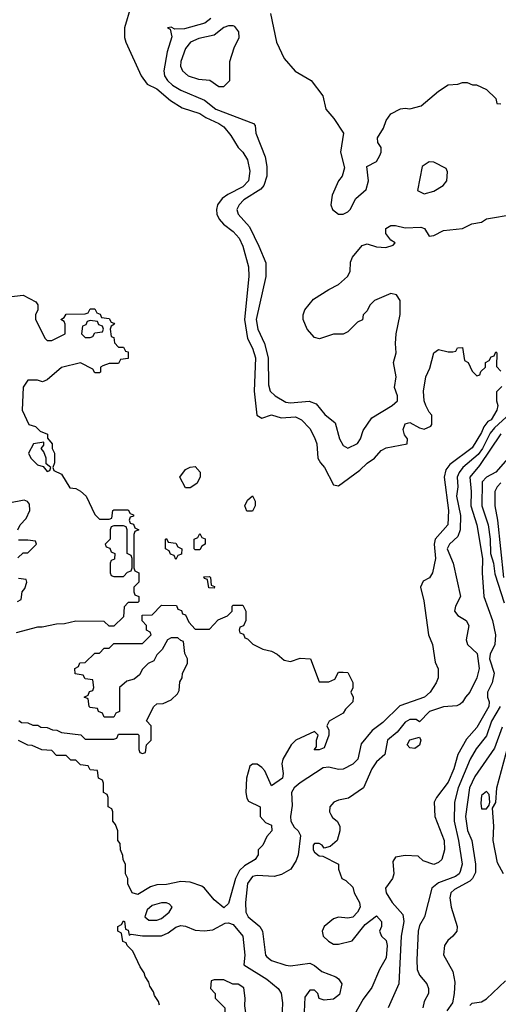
# Model space of a CAD drawing. Header units: inches. Extents: x 1793389 to 1900389, y 320802 to 470796.
# Tile 277 of 656: x 1840256 to 1842260, y 392644 to 396764. Entities that reach past the tile are written whole.
import ezdxf

# ---------------------------------------------------------------- set-up
doc = ezdxf.new("R2010")
doc.units = ezdxf.units.IN
doc.header["$MEASUREMENT"] = 0
doc.layers.add('B8349', color=7, linetype='Continuous')

msp = doc.modelspace()

# ---------------------------------------------------------------- linework, layer by layer
at = {"layer": 'B8349', "color": 2}
for points, elevation in [([(1840720.5, 396819.5), (1840694.8, 396730), (1840694, 396690), (1840700.7, 396670), (1840764, 396530), (1840790, 396494.8), (1840830, 396475.5), (1840886.9, 396426.9), (1840936, 396396), (1841010, 396372.4), (1841034.8, 396354.8), (1841090.2, 396330.2), (1841110, 396316.4), (1841140.3, 396280.3), (1841170.5, 396230), (1841190.5, 396210), (1841210, 396178), (1841219.5, 396130), (1841213.4, 396090), (1841190, 396065.4), (1841126.7, 396033.3), (1841103.6, 396016.4), (1841084.4, 395990), (1841079.5, 395970), (1841081.6, 395950), (1841090.5, 395930), (1841108.9, 395908.9), (1841150, 395878.4), (1841174.9, 395850), (1841190, 395816), (1841214, 395730), (1841215.8, 395690), (1841196.5, 395510), (1841210.2, 395430.2), (1841230.3, 395390), (1841243.7, 395350), (1841237.4, 395210), (1841248.9, 395108.9), (1841270, 395097.3), (1841310, 395110.6), (1841350, 395098.4), (1841410, 395102.4), (1841436.3, 395090), (1841470, 395054), (1841490, 395016), (1841500.4, 394990), (1841504.4, 394930), (1841514.9, 394910), (1841532.7, 394890), (1841570, 394818), (1841590, 394814), (1841680, 394880), (1841710, 394908.5), (1841740.9, 394930), (1841770, 394962), (1841790, 394973), (1841878, 394990), (1841879, 395010), (1841866.8, 395026.8), (1841860.9, 395050), (1841870, 395073.4), (1841890, 395079.1), (1841930, 395056), (1841950, 395051), (1841977.2, 395062.8), (1841982, 395070), (1841982, 395110), (1841970, 395122), (1841956, 395150), (1841949.5, 395170), (1841946.6, 395210), (1841956, 395270), (1841973.4, 395306.6), (1841990, 395370.8), (1842010, 395384.7), (1842050, 395374), (1842070, 395374), (1842082, 395378), (1842088.4, 395391.6), (1842110, 395392), (1842118, 395338), (1842134, 395330), (1842150, 395294), (1842170, 395274), (1842182, 395278), (1842187.3, 395292.7), (1842206, 395310), (1842206, 395330), (1842222, 395338), (1842230, 395354), (1842242, 395358), (1842250, 395374), (1842254, 395370), (1842252.7, 395312.7), (1842270, 395294)], 210), ([(1841306, 396790), (1841331, 396670), (1841362.5, 396602.5), (1841408.5, 396548.5), (1841476, 396510), (1841525.4, 396445.4), (1841538, 396390), (1841570.9, 396350.9), (1841611.3, 396290), (1841599.1, 396210), (1841615.3, 396144.7), (1841606, 396110), (1841591, 396090), (1841564, 396030), (1841558.8, 395990), (1841566, 395970), (1841590, 395951), (1841610, 395951), (1841630, 395961), (1841639, 395970), (1841663.6, 396016.4), (1841706.3, 396053.7), (1841716, 396090), (1841708.7, 396150), (1841749.3, 396170.7), (1841764.1, 396195.9), (1841769.3, 396210), (1841769.2, 396229.2), (1841755.3, 396250), (1841754, 396270), (1841779, 396310), (1841790, 396342), (1841810, 396371), (1841850, 396391), (1841870, 396394.8), (1841890, 396391), (1841936.5, 396403.5), (1842010, 396464.7), (1842050, 396492), (1842090, 396494), (1842110, 396502), (1842130, 396502), (1842152, 396492), (1842168, 396492), (1842210, 396472), (1842250, 396434), (1842254, 396414), (1842270, 396412)], 218), ([(1841056.4, 396770), (1841030.2, 396749.8), (1840945.6, 396725.6), (1840904.7, 396724.7), (1840890, 396733.2), (1840874, 396730), (1840885.4, 396725.4), (1840893, 396693), (1840873.4, 396630), (1840858.7, 396550), (1840862, 396530), (1840874, 396510), (1840894.9, 396490), (1840930, 396468.8), (1841030, 396427.2), (1841077.3, 396390), (1841234, 396330), (1841242, 396322), (1841244, 396290), (1841283.7, 396190), (1841290.4, 396150), (1841290.5, 396110), (1841277.3, 396070), (1841264.7, 396055.3), (1841194, 396010), (1841174, 395990), (1841164.9, 395970), (1841170.8, 395950), (1841217.3, 395897.3), (1841257.3, 395817.3), (1841286.4, 395746.4), (1841286.7, 395690), (1841246.3, 395510), (1841253.4, 395470), (1841280.3, 395410), (1841296.5, 395350), (1841297, 395237), (1841303.8, 395210), (1841324.9, 395190), (1841370, 395164.2), (1841390, 395161.7), (1841467.5, 395167.5), (1841496.8, 395156.8), (1841532.8, 395112.8), (1841576.8, 395076.8), (1841594.8, 395010), (1841610, 394982), (1841630, 394971), (1841670, 394991), (1841682.7, 395010), (1841694.5, 395045.5), (1841730, 395098), (1841815.3, 395150), (1841837.2, 395170), (1841837.2, 395190), (1841825.6, 395225.6), (1841832.3, 395270), (1841821.2, 395330), (1841831.8, 395370), (1841829, 395410), (1841832.7, 395450), (1841849.1, 395530.9), (1841849.1, 395589.1), (1841832.9, 395612.9), (1841810, 395618), (1841742, 395590), (1841722, 395570), (1841710, 395546), (1841694, 395530), (1841691.1, 395508.9), (1841670, 395498), (1841630, 395458), (1841610, 395448), (1841570, 395448), (1841510.7, 395429.3), (1841490, 395434), (1841459, 395470), (1841442, 395510), (1841442, 395530), (1841449.1, 395550.9), (1841485.6, 395594.4), (1841550, 395636), (1841590, 395656), (1841629, 395690), (1841639, 395710), (1841641.2, 395750), (1841649.2, 395770), (1841690, 395818.8), (1841710, 395826.8), (1841750, 395814), (1841789.3, 395810.7), (1841819, 395821), (1841828, 395830), (1841810, 395842), (1841789, 395870), (1841789.4, 395890.6), (1841810, 395902.8), (1841830, 395902.8), (1841870, 395893.4), (1841935.9, 395895.9), (1841951, 395890), (1841970, 395858), (1841990, 395861), (1842030, 395882), (1842109.5, 395890.5), (1842149.5, 395910.5), (1842190, 395917.3), (1842210, 395930.7), (1842326, 395950)], 214), ([(1840210, 395604.7), (1840270, 395611), (1840323.6, 395583.6), (1840331.6, 395571.6), (1840332, 395550), (1840322, 395530), (1840322, 395510), (1840362, 395430), (1840370, 395422), (1840390, 395422), (1840446, 395450), (1840446, 395490), (1840442, 395502), (1840428, 395510), (1840442, 395518), (1840450, 395532), (1840530, 395534), (1840542, 395538), (1840550, 395554), (1840570, 395554), (1840578, 395538), (1840592.7, 395532.7), (1840598, 395518), (1840630, 395514), (1840638, 395498), (1840650, 395494), (1840652, 395490), (1840638, 395482), (1840634, 395470), (1840638, 395438), (1840650, 395434), (1840652.7, 395412.7), (1840670, 395394), (1840690, 395394), (1840698, 395378), (1840710, 395374), (1840710, 395346), (1840678, 395342), (1840670, 395326), (1840630, 395326), (1840603.6, 395316.4), (1840594, 395310), (1840594, 395290), (1840590, 395286), (1840570, 395286), (1840562, 395302), (1840510, 395328), (1840430, 395308.7), (1840370, 395258), (1840351.6, 395248.4), (1840330, 395255.3), (1840290, 395255.3), (1840270, 395226), (1840266, 395130), (1840294, 395070), (1840322, 395062), (1840342, 395042), (1840372, 395030), (1840372.7, 395012.7), (1840392, 394990), (1840392, 394970), (1840402, 394950), (1840402, 394910), (1840394, 394890), (1840398, 394878), (1840430, 394862), (1840465.4, 394805.4), (1840490, 394802), (1840510, 394792), (1840534, 394770), (1840570, 394694), (1840590, 394674), (1840630, 394674), (1840642, 394678), (1840646, 394710), (1840650, 394714), (1840710, 394714), (1840718, 394698), (1840732.7, 394692.7), (1840732.7, 394687.3), (1840718, 394682), (1840714, 394670), (1840718, 394658), (1840732.7, 394652.7), (1840738, 394638), (1840754, 394630), (1840738, 394622), (1840734, 394610), (1840734, 394470), (1840738, 394458), (1840754, 394450), (1840754, 394446), (1840754, 394410), (1840734, 394390), (1840734, 394370), (1840738, 394358), (1840754, 394350), (1840754, 394330), (1840750, 394326), (1840710, 394326), (1840692.7, 394307.3), (1840690, 394266), (1840650, 394226), (1840630, 394226), (1840610, 394246), (1840490, 394248), (1840443.6, 394236.4), (1840410, 394235.3), (1840350, 394222), (1840330, 394222), (1840241, 394199)], 206), ([(1842274, 395230), (1842252.7, 395207.3), (1842252, 395170), (1842258, 395150), (1842253.4, 395130), (1842230.4, 395090), (1842216.5, 395083.5), (1842199, 395061), (1842190, 395037.2), (1842150, 394973.2), (1842056.7, 394903.3), (1842039.9, 394880.1), (1842033.7, 394850), (1842051.3, 394710), (1842048.4, 394650), (1841996, 394590), (1841991.3, 394570), (1841996.5, 394510), (1841983.7, 394450), (1841971.6, 394428.4), (1841944.7, 394415.3), (1841934, 394390), (1841947.9, 394332.1), (1841968.2, 394190), (1841983.8, 394150), (1841995.9, 394075.9), (1842007.9, 394047.9), (1842008, 394010), (1841999.3, 393990), (1841974.4, 393950), (1841950.5, 393930), (1841847.2, 393892.8), (1841775.9, 393824.1), (1841732.2, 393790), (1841685.4, 393734.6), (1841672.2, 393670), (1841650.3, 393649.7), (1841610, 393628.2), (1841590, 393626.9), (1841550, 393636.4), (1841526.2, 393633.8), (1841430, 393571.2), (1841404.9, 393550), (1841394, 393530), (1841396.7, 393476.7), (1841389.2, 393430), (1841391.3, 393410), (1841404.8, 393384.8), (1841422.4, 393370), (1841431.7, 393350), (1841422.4, 393270), (1841414, 393246), (1841390.6, 393209.4), (1841352.3, 393187.7), (1841321.3, 393178.7), (1841250, 393183.1), (1841230, 393178.3), (1841209.2, 393150), (1841201.5, 393070), (1841203.2, 393030), (1841211.8, 393010), (1841261.6, 392970), (1841272.7, 392950), (1841285.5, 392850), (1841290, 392842.8), (1841310, 392828), (1841370, 392807.7), (1841390, 392804.9), (1841470, 392816), (1841490, 392806), (1841521, 392781), (1841579.8, 392759.8), (1841591.1, 392751.1), (1841604.7, 392730), (1841594.9, 392685.1), (1841570, 392666), (1841530, 392661.2), (1841510, 392668.7), (1841504, 392690), (1841490, 392704), (1841470, 392702.7), (1841450, 392674), (1841446.7, 392613.3)], 210), ([(1842310, 395116.8), (1842244, 395056), (1842226.2, 395033.8), (1842193.2, 394970), (1842175, 394945), (1842111.6, 394890), (1842096.2, 394870), (1842088, 394850), (1842090.3, 394809.7), (1842084.4, 394770), (1842101.1, 394690), (1842100.3, 394630), (1842090, 394601.2), (1842054.8, 394570), (1842046, 394550), (1842071, 394490), (1842101, 394350), (1842081, 394310), (1842076, 394290), (1842090.7, 394270.7), (1842124.7, 394250), (1842136.3, 394230), (1842124.7, 394170), (1842131.3, 394150), (1842171.8, 394111.8), (1842180.3, 394050), (1842170.4, 394010), (1842140.4, 393950), (1842122, 393930), (1842110, 393908), (1842099.8, 393900.2), (1842086.4, 393893.6), (1842030, 393889.4), (1841971.3, 393870), (1841930, 393826), (1841916.5, 393836.5), (1841890, 393836), (1841870, 393825.2), (1841836.7, 393783.3), (1841796, 393750), (1841784.7, 393690), (1841750, 393659), (1841730.7, 393630), (1841696, 393550), (1841632.8, 393507.2), (1841590, 393498.4), (1841571, 393490), (1841554, 393470), (1841553.4, 393450), (1841558, 393438), (1841565.5, 393425.5), (1841584.7, 393410), (1841596, 393390), (1841596, 393370), (1841584.7, 393330), (1841555.3, 393304.7), (1841530, 393298), (1841522, 393310), (1841510, 393317.2), (1841490, 393317.2), (1841484, 393310), (1841484.9, 393290), (1841490, 393281), (1841510, 393266), (1841524.7, 393264.7), (1841590.9, 393230.9), (1841591.3, 393210), (1841604.7, 393170), (1841622, 393162), (1841650, 393134), (1841656, 393110), (1841678, 393070), (1841682, 393050), (1841670.9, 393029.1), (1841650, 393008.7), (1841630, 393004), (1841590, 393009), (1841570, 393002), (1841530.7, 392969.3), (1841522.8, 392950), (1841526.8, 392930), (1841548.5, 392908.5), (1841570, 392896.3), (1841590, 392896.3), (1841648, 392910), (1841702, 392978), (1841750, 393014), (1841770.8, 392990), (1841770.9, 392969.1), (1841762, 392950), (1841771.3, 392930), (1841790, 392911.3), (1841794.4, 392890), (1841790, 392839), (1841763, 392790), (1841730, 392714), (1841694.2, 392665.8), (1841658, 392602)], 214), ([(1842270, 395031.2), (1842181.4, 394898.6), (1842140.4, 394850), (1842146.5, 394790), (1842144.7, 394730), (1842170.2, 394650), (1842193.8, 394510), (1842192.7, 394450), (1842199.3, 394350), (1842235.8, 394250), (1842248.7, 394190), (1842244.9, 394150), (1842225.2, 394110), (1842223.6, 394090), (1842242.3, 394030), (1842234.6, 393990), (1842214, 393950), (1842214.4, 393930), (1842221.6, 393910), (1842220.3, 393890), (1842170, 393802), (1842126, 393754), (1842090.3, 393689.7), (1842073.1, 393630), (1842050, 393573.2), (1842000.7, 393510), (1841990.6, 393490), (1841994, 393430), (1842033.4, 393330), (1842034.9, 393290), (1842022.8, 393250), (1842010, 393237.2), (1841990, 393229.2), (1841944.8, 393244.8), (1841924, 393264), (1841870, 393267.3), (1841830, 393259.5), (1841818.4, 393241.6), (1841821.7, 393190), (1841816.4, 393170), (1841788, 393130), (1841790.7, 393110), (1841815.5, 393070), (1841859.9, 393019.9), (1841864.9, 392990), (1841853.4, 392930), (1841843.8, 392730), (1841798.8, 392630)], 218), ([(1842330, 394962.9), (1842250, 394871.6), (1842210.5, 394850), (1842192.2, 394830), (1842190.3, 394730), (1842216.9, 394650), (1842225.2, 394590), (1842227.5, 394530), (1842239.7, 394490), (1842245.1, 394445.1), (1842283.8, 394323.8)], 222), ([(1842270, 394827), (1842254.9, 394810), (1842245.7, 394790), (1842244.9, 394730), (1842256.9, 394670), (1842282, 394430)], 226), ([(1840248, 394630), (1840258, 394650), (1840283.1, 394676.9), (1840298, 394710), (1840296.4, 394736.4), (1840288.4, 394748.4), (1840274, 394754), (1840210, 394741.2)], 206), ([(1840247.3, 394512.7), (1840270, 394534), (1840290, 394534), (1840326, 394570), (1840322, 394582), (1840290, 394586), (1840250, 394586)], 206), ([(1840246, 394330), (1840262, 394338), (1840266, 394370), (1840276.4, 394383.6), (1840286, 394410), (1840282, 394422), (1840250, 394426)], 206), ([(1840251.6, 393831.6), (1840263.6, 393823.6), (1840290, 393822), (1840310, 393812), (1840331.6, 393811.6), (1840343.6, 393803.6), (1840370, 393802), (1840392.7, 393792.7), (1840411.6, 393791.6), (1840430, 393782), (1840511.6, 393771.6), (1840530, 393754), (1840650, 393754), (1840662, 393758), (1840670, 393774), (1840750, 393774), (1840754, 393770), (1840754, 393710), (1840758, 393698), (1840770, 393694), (1840782, 393698), (1840786, 393730), (1840806, 393750), (1840806, 393810), (1840786, 393830), (1840818, 393890), (1840830, 393902), (1840856.4, 393903.6), (1840890, 393918), (1840916, 393944), (1840922.7, 393957.3), (1840926.3, 393993.7), (1840935.3, 394010), (1840938, 394030), (1840958, 394070), (1840958, 394090), (1840947.3, 394112.7), (1840942, 394162), (1840930, 394166), (1840918, 394178), (1840890, 394178), (1840874, 394170), (1840851.6, 394128.4), (1840830, 394106), (1840818, 394082), (1840794, 394070), (1840770, 394046), (1840756.9, 394023.1), (1840735.3, 394004.7), (1840703.6, 393996.4), (1840674, 393970), (1840674, 393870), (1840658, 393862), (1840650, 393846), (1840610, 393846), (1840602, 393862), (1840586, 393870), (1840582, 393882), (1840550, 393886), (1840546, 393890), (1840542, 393922), (1840526, 393930), (1840542, 393938), (1840547.3, 393952.7), (1840562, 393958), (1840566, 393970), (1840562, 394002), (1840530, 394006), (1840522, 394022), (1840487.3, 394027.3), (1840486, 394050), (1840502, 394058), (1840507.3, 394072.7), (1840530, 394074), (1840570, 394114), (1840590, 394114), (1840610, 394134), (1840630, 394134), (1840650, 394154), (1840770, 394154), (1840806, 394190), (1840802, 394202), (1840786, 394210), (1840786, 394230), (1840768.4, 394248.4), (1840768, 394272), (1840810, 394274), (1840850, 394314), (1840912.7, 394312.7), (1840918, 394298), (1840932.7, 394292.7), (1840938, 394278), (1840950, 394274), (1840963.6, 394243.6), (1840990, 394214), (1841050, 394214), (1841087.3, 394252.7), (1841126, 394270), (1841146, 394290), (1841146, 394310), (1841150, 394314), (1841190, 394314), (1841202, 394290), (1841202, 394250), (1841192.7, 394227.3), (1841178, 394222), (1841174, 394210), (1841178, 394198), (1841192.7, 394192.7), (1841198, 394178), (1841210, 394174), (1841231.6, 394151.6), (1841274, 394130), (1841310, 394122), (1841334, 394110), (1841363.6, 394083.6), (1841390, 394078), (1841430, 394092), (1841474, 394090), (1841510, 393994), (1841550, 393994), (1841574.6, 394005.4), (1841590, 394034), (1841610, 394034), (1841630, 394032), (1841651.1, 393991.1), (1841651.1, 393968.9), (1841642, 393950), (1841652, 393930), (1841651.3, 393910), (1841620.4, 393879.6), (1841610, 393862), (1841551.1, 393828.9), (1841542, 393810), (1841550.8, 393790.8), (1841550.8, 393770), (1841530, 393718), (1841510, 393708.7), (1841489, 393709), (1841498, 393722), (1841498, 393750), (1841506, 393770), (1841490, 393786), (1841412, 393750), (1841392, 393730), (1841357.3, 393670), (1841353, 393650), (1841358.8, 393610), (1841356, 393590), (1841310, 393558), (1841281.5, 393621.5), (1841270, 393635.3), (1841250, 393648.7), (1841230, 393648.7), (1841219.6, 393640.4), (1841206, 393590), (1841202.8, 393530), (1841206.8, 393506.8), (1841214, 393494), (1841262, 393470), (1841262, 393430), (1841285.4, 393405.4), (1841310, 393394), (1841312, 393370), (1841290, 393346), (1841274, 393310), (1841254, 393290), (1841254, 393270), (1841242, 393250), (1841196.4, 393223.6), (1841176.4, 393203.6), (1841159.1, 393170), (1841130, 393066), (1841110, 393048), (1841070, 393082), (1841029.6, 393129.6), (1841018, 393138), (1840970, 393155.1), (1840930, 393158), (1840870, 393146), (1840830, 393144), (1840804, 393136), (1840750, 393104), (1840726, 393110), (1840708.4, 393148.4), (1840708, 393170), (1840698, 393190), (1840698, 393230), (1840688.4, 393248.4), (1840687.3, 393267.3), (1840678, 393290), (1840676.4, 393316.4), (1840666, 393330), (1840666, 393370), (1840656.4, 393396.4), (1840646, 393410), (1840646, 393450), (1840642, 393462), (1840626, 393470), (1840626, 393510), (1840622, 393522), (1840606, 393530), (1840606, 393570), (1840602, 393582), (1840586, 393590), (1840582, 393622), (1840550, 393626), (1840542, 393642), (1840510, 393646), (1840490, 393666), (1840470, 393666), (1840450, 393686), (1840410, 393686), (1840390, 393706), (1840348.4, 393708.4), (1840307.3, 393727.3), (1840290, 393728), (1840250, 393748)], 206), ([(1842268.1, 393890), (1842231.1, 393828.9), (1842210, 393767), (1842167, 393713), (1842142.3, 393670), (1842092.4, 393550), (1842076, 393490), (1842075.6, 393410), (1842093.8, 393330), (1842108.2, 393230), (1842099.9, 393200.1), (1842096.3, 393190), (1842081.1, 393178.9), (1842010, 393152.8), (1841981.6, 393130), (1841950.7, 393010), (1841930, 392974), (1841924.9, 392950), (1841918.4, 392830), (1841920.4, 392790), (1841930, 392766.8), (1841960.5, 392730), (1841968, 392710), (1841967.7, 392690), (1841950, 392655.3), (1841944.4, 392630)], 222), ([(1842276.7, 393803.3), (1842243.7, 393716.3), (1842162.2, 393597.8), (1842139, 393550), (1842122.4, 393430), (1842131.5, 393371.5), (1842148.7, 393330), (1842164.4, 393230), (1842164.4, 393195.6), (1842151.8, 393170), (1842140.9, 393159.1), (1842076.1, 393123.9), (1842060.5, 393110), (1842057.1, 393090), (1842063, 393050), (1842087.3, 392970), (1842086.8, 392950), (1842070, 392929), (1842048.2, 392911.8), (1842034.8, 392890), (1842030.9, 392850.9), (1842070, 392782), (1842077.3, 392737.3), (1842075.3, 392690), (1842067.7, 392650), (1842043.8, 392616.2)], 226), ([(1842282, 393190), (1842256.7, 393236.7), (1842238.4, 393330), (1842241.6, 393390), (1842235.3, 393464.7), (1842250, 393488), (1842254.3, 393550), (1842312.4, 393767.6)], 230), ([(1840840.4, 392640.4), (1840836.4, 392656.4), (1840820.4, 392680.4), (1840816.4, 392696.4), (1840800.4, 392720.4), (1840796.4, 392736.4), (1840780.4, 392760.4), (1840776.4, 392776.4), (1840760.4, 392800.4), (1840730, 392866), (1840706, 392890), (1840702, 392902), (1840687.3, 392907.3), (1840682, 392942), (1840666, 392950), (1840666, 392970), (1840682, 392978), (1840690, 392994), (1840694, 392990), (1840698, 392958), (1840710, 392954), (1840714, 392934), (1840722, 392938), (1840770.4, 392930.4), (1840850, 392930.5), (1840877.2, 392942.8), (1840910, 392966.8), (1840930, 392973.4), (1840950, 392970.5), (1840990, 392954.4), (1841027.7, 392952.3), (1841063.7, 392956.3), (1841116.4, 392983.6), (1841130, 392984.7), (1841150, 392978), (1841190.6, 392930), (1841198.8, 392850), (1841194, 392810), (1841291, 392750), (1841338, 392710), (1841350.7, 392690.7), (1841356, 392650), (1841351.3, 392550)], 206), ([(1842140.9, 392639.1), (1842150, 392649.2), (1842190, 392655.1), (1842210, 392667), (1842290, 392742)], 230)]:
    msp.add_lwpolyline(points, dxfattribs=dict(at, elevation=elevation))
for points, elevation in [([(1841130, 396739.3), (1841110, 396732), (1841070, 396699.3), (1841005.2, 396685.2), (1840970.8, 396670), (1840950, 396644), (1840930.6, 396590), (1840928.4, 396570), (1840937.3, 396550), (1840961, 396530), (1841004, 396516), (1841051.6, 396511.6), (1841090, 396484.7), (1841110, 396484.7), (1841135.3, 396510), (1841135.3, 396590), (1841153.6, 396646.4), (1841174, 396690), (1841173.2, 396713.2), (1841156.5, 396736.5), (1841150, 396739)], 218), ([(1841970, 396169), (1841941, 396150), (1841922, 396050), (1841950, 396036), (1841990, 396046.8), (1842028.7, 396070), (1842044, 396090), (1842047.3, 396127.3), (1842042, 396142), (1841990, 396168.7)], 218), ([(1840550, 395506), (1840538, 395502), (1840532.7, 395487.3), (1840518, 395482), (1840514, 395450), (1840530, 395434), (1840550, 395434), (1840562, 395438), (1840570, 395454), (1840602, 395458), (1840606, 395470), (1840602, 395482), (1840587.3, 395487.3), (1840582, 395502)], 206), ([(1840356.4, 394996.4), (1840314, 394990), (1840292, 394950), (1840302, 394930), (1840330, 394902), (1840354, 394894), (1840370, 394874), (1840382, 394878), (1840386, 394890), (1840366, 394906), (1840366, 394930), (1840356.4, 394956.4), (1840346, 394970), (1840356.4, 394983.6)], 206), ([(1840950, 394806), (1840926, 394850), (1840950, 394882), (1840970, 394892), (1840990, 394894), (1841011.6, 394871.6), (1841012, 394850), (1840996.9, 394823.1), (1840970, 394806)], 206), ([(1841207.3, 394707.3), (1841198, 394730), (1841210, 394754), (1841230, 394772), (1841242, 394750), (1841242, 394730), (1841230, 394708)], 206), ([(1840690, 394646), (1840650, 394646), (1840638, 394642), (1840634, 394630), (1840634, 394590), (1840614, 394570), (1840618, 394558), (1840632.7, 394552.7), (1840638, 394538), (1840654, 394530), (1840652.7, 394507.3), (1840638, 394502), (1840634, 394490), (1840634, 394450), (1840638, 394438), (1840650, 394434), (1840690, 394434), (1840707.3, 394452.7), (1840722, 394458), (1840726, 394470), (1840726, 394510), (1840722, 394522), (1840706, 394530), (1840706, 394630), (1840702, 394642)], 206), ([(1840990, 394546), (1840986, 394550), (1840986, 394590), (1841002, 394598), (1841010, 394614), (1841018, 394598), (1841031.6, 394591.6), (1841032, 394570), (1841018, 394562), (1841010, 394546)], 206), ([(1840910, 394506), (1840902, 394522), (1840887.3, 394527.3), (1840882, 394542), (1840866, 394550), (1840866, 394590), (1840870, 394594), (1840878, 394578), (1840910, 394574), (1840918, 394558), (1840934, 394550), (1840932.7, 394527.3), (1840918, 394522)], 206), ([(1841070, 394386), (1841047.3, 394387.3), (1841042, 394422), (1841030, 394426), (1841027.3, 394432.7), (1841050, 394434), (1841054, 394430), (1841058, 394398), (1841072, 394392)], 206), ([(1841910, 393715.3), (1841890, 393718), (1841878, 393730), (1841890, 393751), (1841930, 393762), (1841936, 393750), (1841930, 393728.7)], 214), ([(1842210, 393534), (1842190, 393518), (1842186.2, 393486.2), (1842190, 393462), (1842210, 393462), (1842222, 393478), (1842224, 393490), (1842222, 393522)], 230), ([(1840849.4, 393069.4), (1840810, 393057.6), (1840790, 393039.3), (1840779.1, 393010), (1840795.9, 392995.9), (1840830, 392996.4), (1840850, 393003.1), (1840880.9, 393030), (1840894, 393050), (1840883.2, 393063.2), (1840870, 393069.3)], 210), ([(1841110, 392746), (1841070, 392746), (1841058, 392742), (1841054, 392710), (1841074, 392690), (1841074, 392670), (1841114, 392630), (1841114, 392610), (1841134, 392590), (1841143.6, 392563.6), (1841159.6, 392539.6), (1841174, 392530), (1841174, 392510), (1841190, 392494), (1841198, 392510), (1841198, 392530), (1841208, 392570), (1841198, 392638), (1841199.3, 392670), (1841193.6, 392713.6), (1841170, 392728.7), (1841148.7, 392728.7)], 206)]:
    msp.add_lwpolyline(points, close=True, dxfattribs=dict(at, elevation=elevation))

doc.saveas('drawing.dxf')
